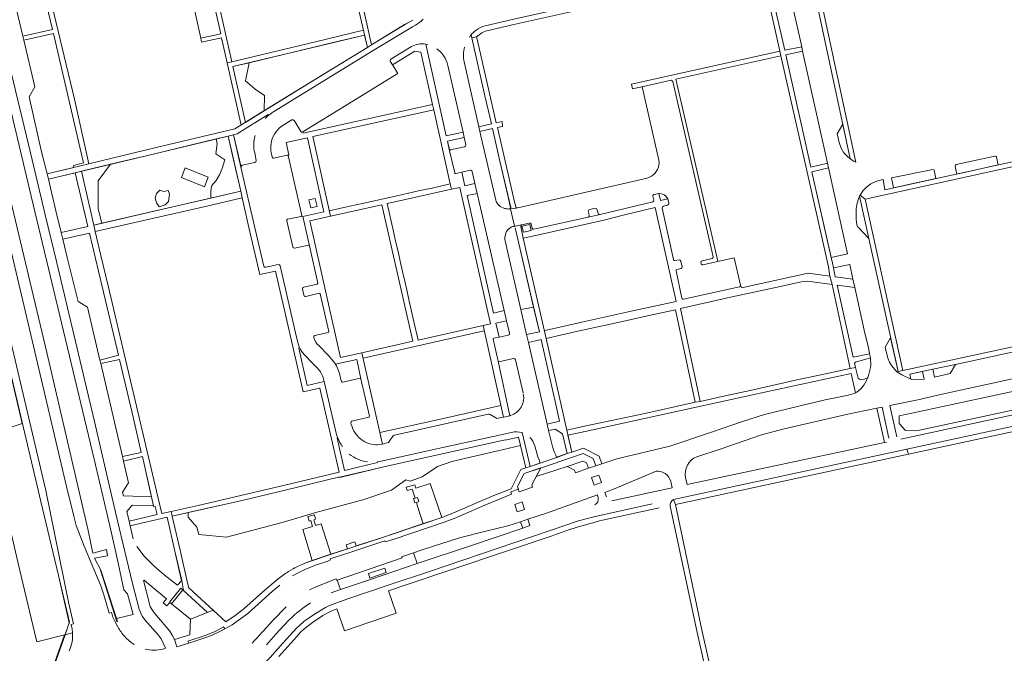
# Model space of a CAD drawing. Header units: metres. Extents: x 209813 to 223847, y 571801 to 587119.
# Tile 298 of 656: x 220529 to 220837, y 575487 to 575685. Entities that reach past the tile are written whole.
import ezdxf

# ---------------------------------------------------------------- set-up
doc = ezdxf.new("R2010")
doc.units = ezdxf.units.M
for name, color, linetype, lineweight in [('B-RO-GR-BEPLANTING_CULTUUR_BOSPLANTSOEN-GV', 8, 'Continuous', 0), ('B-RO-GR-BEPLANTING_CULTUUR_HEESTERS-GV', 8, 'Continuous', 0), ('B-RO-GR-GROENVOORZIENING-GV', 8, 'Continuous', 0), ('B-RO-GR-HAAG-GV', 8, 'Continuous', 0), ('B-RO-IE-TERREINAFSCHEIDING_KUNSTMATIG_MUUR-GV', 8, 'Continuous', 0), ('B-RO-OG-BEBOUWING_LAGE TRAFO-GV', 8, 'Continuous', 0), ('B-RO-OG-TERREIN_CULTUURSCHEIDING-GV', 8, 'Continuous', 0), ('B-RO-OG-TERREIN_ONBEGROEID-GV', 8, 'Continuous', 0), ('B-RO-OG-WEG-GV', 8, 'Continuous', 0), ('B-RO-VH-VERHARDING_GRASBETONSTEEN-GV', 8, 'Continuous', 0), ('B-RO-VH-VERHARDING_TEGEL-GV', 8, 'Continuous', 0)]:
    doc.layers.add(name, color=color, linetype=linetype, lineweight=lineweight)

msp = doc.modelspace()

# ---------------------------------------------------------------- linework, layer by layer
at = {"layer": 'B-RO-GR-BEPLANTING_CULTUUR_BOSPLANTSOEN-GV', "flags": 128}
msp.add_lwpolyline([(220521.522, 575592.178), (220529.458, 575558.52), (220503.1, 575549.76), (220495.914, 575547.39), (220497.408, 575541.566), (220520.9, 575546.05), (220523.947, 575533.09), (220524.21, 575533.151), (220525.233, 575528.771), (220524.976, 575528.711), (220529.21, 575510.72), (220533.36, 575493.23), (220534.1, 575490.17), (220542.766, 575492.37), (220535.132, 575470.74), (220528.631, 575460.568), (220535.249, 575470.682), (220540.153, 575484.59), (220544.268, 575496.292), (220540.816, 575510.896), (220535.358, 575534.121), (220507.088, 575653.938)], dxfattribs=at)
msp.add_lwpolyline([(220805.954, 575556.38), (220810.413, 575556.502), (220978.992, 575592.669), (220979.872, 575593.549), (220980.667, 575595.139), (220979.474, 575597.723), (220976.89, 575598.12), (220807.942, 575561.747), (220803.967, 575560.952), (220803.967, 575558.566)], close=True, dxfattribs=at)
at = {"layer": 'B-RO-GR-BEPLANTING_CULTUUR_HEESTERS-GV', "flags": 128}
for points in [[(220626.025, 575733.324), (220635.693, 575691.233), (220637.834, 575681.843), (220638.875, 575677.132), (220649.169, 575683.46), (220651.004, 575684.467), (220651.747, 575684.84)], [(220606.683, 575655.104), (220606.54, 575655.277), (220596.813, 575649.241), (220595.61, 575648.948), (220598.024, 575638.812)], [(220602.746, 575640.878), (220602.275, 575643.26)], [(220598.381, 575639.406), (220602.358, 575640.304)], [(220669.744, 575637.874), (220667.078, 575637.271), (220668.038, 575633.029), (220671.184, 575633.742)], [(220671.184, 575633.742), (220670.321, 575637.489)], [(220682.015, 575586.836), (220681.093, 575590.73), (220677.761, 575590), (220678.784, 575585.614), (220681.643, 575586.236)], [(220616.325, 575582.305), (220616.049, 575582.171), (220618.718, 575570.496), (220624.001, 575571.727), (220623.821, 575572.494)], [(220635.539, 575572.547), (220634.29, 575578.588), (220627.536, 575577.086), (220627.875, 575576.566), (220628.206, 575575.866), (220628.776, 575574.176), (220629.33, 575571.872)], [(220629.921, 575571.496), (220635.261, 575572.752)], [(220737.143, 575541.59), (220737.63, 575539.421), (220799.416, 575552.61), (220797.049, 575563.38), (220787.913, 575561.505), (220768.063, 575556.908), (220760.915, 575554.991), (220747.958, 575550.529), (220740.652, 575548.122)], [(220685.995, 575555.68), (220688.551, 575545.111)], [(220628.269, 575554.022), (220628.082, 575553.955), (220630.432, 575543.806), (220640.723, 575546.296), (220640.692, 575546.5)], [(220688.551, 575545.111), (220691.563, 575546.138), (220691.393, 575546.915), (220690.903, 575548.096), (220689.954, 575551.576)], [(220727.906, 575543.653), (220715.164, 575538.179), (220711.876, 575536.93), (220712.441, 575535.543)], [(220714.065, 575534.322), (220732.911, 575538.398), (220732.51, 575540.34)], [(220709.832, 575535.305), (220709.593, 575536.169), (220693.623, 575530.5), (220687.796, 575528.547), (220688.457, 575526.556)]]:
    msp.add_lwpolyline(points, dxfattribs=at)
for points in [[(220600.526, 575671.539), (220595.471, 575670.316), (220599.356, 575652.843), (220605.251, 575656.486), (220605.346, 575661.265), (220602.377, 575663.207), (220599.396, 575665.872)], [(220784.645, 575649.246), (220785.225, 575646.506), (220785.894, 575644.758), (220786.727, 575643.313), (220787.701, 575642.27), (220788.729, 575641.4), (220786.384, 575652.335)], [(220597.891, 575631.295), (220593.933, 575648.55), (220590.211, 575647.661), (220590.528, 575646.159), (220590.142, 575643.032), (220592.93, 575641.136), (220592.123, 575638.451), (220591.261, 575636.42), (220590.246, 575634.674), (220588.818, 575633.047), (220588.621, 575632.094), (220588.507, 575630.985), (220588.54, 575629.139)], [(220821.833, 575639.639), (220821.657, 575639.497), (220821.553, 575639.273), (220821.552, 575639.075), (220822.073, 575636.68), (220835.023, 575639.529), (220834.529, 575641.922), (220834.448, 575642.124), (220834.211, 575642.26), (220833.954, 575642.282)], [(220551.914, 575620.674), (220554.405, 575621.255), (220553.316, 575625.755), (220553.316, 575634.579), (220557.188, 575639.742), (220548.072, 575637.545), (220549.581, 575630.633)], [(220801.647, 575635.506), (220802.243, 575632.319), (220815.485, 575635.231), (220814.922, 575637.907), (220814.801, 575638.002), (220814.541, 575638.063)], [(220790.535, 575622.544), (220790.801, 575620.803), (220790.943, 575620.185), (220791.192, 575620.026), (220794.543, 575616.434), (220791.622, 575629.756), (220791.288, 575628.953), (220790.849, 575627.529), (220790.54, 575625.834)], [(220801.353, 575585.379), (220799.607, 575582.462), (220800.432, 575579), (220800.962, 575577.756), (220801.639, 575576.705), (220803.327, 575574.704), (220803.676, 575574.787)], [(220811.887, 575572.395), (220811.371, 575574.859), (220807.361, 575574.02), (220807.719, 575572.4), (220808.601, 575572.263)], [(220821.606, 575577.076), (220814.529, 575575.557), (220815.06, 575573.034), (220819.931, 575574.184)], [(220696.794, 575548.018), (220700.081, 575549.124), (220698.677, 575555.294), (220696.333, 575556.772), (220694.286, 575556.316), (220695.369, 575551.751), (220696.05, 575549.626), (220696.571, 575548.658)], [(220684.88, 575554.242), (220680.731, 575553.277), (220680.686, 575553.461), (220642.733, 575545.01), (220629.303, 575541.873), (220628.468, 575541.694), (220612.231, 575537.81), (220598.769, 575534.551), (220581.409, 575530.658), (220581.49, 575529.264), (220584.183, 575526.118), (220584.832, 575523.746), (220593.441, 575522.988), (220610.841, 575527.595), (220621.427, 575530.648), (220636.105, 575534.654), (220645.156, 575537.642), (220649.619, 575540.949), (220650.932, 575540.47), (220654.72, 575541.812), (220659.47, 575545.036), (220663.952, 575546.612), (220678.385, 575549.968), (220685.472, 575551.707)], [(220702.714, 575543.147), (220706.767, 575544.524), (220706.189, 575546.179), (220704.976, 575546.771), (220700.138, 575545.131), (220702.419, 575543.919)], [(220689.029, 575539.353), (220691.884, 575544.658), (220686.65, 575542.882), (220684.591, 575538.829), (220684.784, 575537.952), (220685.047, 575537.192), (220689.27, 575538.627)], [(220686.167, 575525.781), (220685.505, 575527.758), (220681.469, 575526.544), (220674.656, 575524.811), (220666.439, 575522.771), (220654.979, 575519.1), (220651.941, 575518.07), (220653.158, 575514.655), (220670.109, 575520.342)]]:
    msp.add_lwpolyline(points, close=True, dxfattribs=at)
at = {"layer": 'B-RO-GR-BEPLANTING_CULTUUR_HEESTERS-GV'}
for points in [[(220605.512, 575654.043, -0.0288249), (220606.683, 575655.104)], [(220602.275, 575643.26, -0.1185187), (220602.387, 575648.693)], [(220598.024, 575638.812, -0.3937182), (220598.381, 575639.406)], [(220602.358, 575640.304, 0.3891928), (220602.746, 575640.878)], [(220670.321, 575637.489, 0.4146397), (220669.744, 575637.874)], [(220681.643, 575586.236, 0.4345277), (220682.015, 575586.836)], [(220617.789, 575580.168, -0.0751742), (220616.325, 575582.305)], [(220621.937, 575575.86, -0.0170232), (220617.789, 575580.168)], [(220623.821, 575572.494, 0.1415597), (220621.937, 575575.86)], [(220629.33, 575571.872, 0.4199149), (220629.921, 575571.496)], [(220635.261, 575572.752, -0.399534), (220635.539, 575572.547)], [(220629.744, 575551.265, -0.061085), (220628.269, 575554.022)], [(220689.954, 575551.576, 0.1266858), (220688.428, 575554.184)], [(220634.56, 575547.34, -0.0665114), (220631.902, 575548.969)], [(220637.583, 575546.522, -0.0714982), (220634.56, 575547.34)], [(220740.652, 575548.122, 0.3494826), (220737.143, 575541.59)], [(220732.51, 575540.34, 0.3679823), (220727.906, 575543.653)], [(220708.775, 575533.103, 0.3156908), (220709.832, 575535.305)]]:
    msp.add_lwpolyline(points, format="xyb", dxfattribs=at)
at = {"layer": 'B-RO-GR-GROENVOORZIENING-GV'}
for points in [[(220731.579, 575628.901, 0.2999358), (220728.799, 575630.609)], [(220707.006, 575623.69, -0.4075613), (220706.679, 575623.161)], [(220707.143, 575625.586, 0.4175827), (220706.718, 575624.909)], [(220710.155, 575624.02, -0.2748478), (220709.8, 575624.36)]]:
    msp.add_lwpolyline(points, format="xyb", dxfattribs=at)
at = {"layer": 'B-RO-GR-GROENVOORZIENING-GV', "flags": 128}
for points in [[(220728.799, 575630.609), (220729.296, 575628.404), (220731.579, 575628.901)], [(220706.679, 575623.161), (220710.377, 575624.018), (220710.155, 575624.02)]]:
    msp.add_lwpolyline(points, dxfattribs=at)
at = {"layer": 'B-RO-GR-HAAG-GV', "flags": 128}
msp.add_lwpolyline([(220706.718, 575624.909), (220707.006, 575623.69)], dxfattribs=at)
at = {"layer": 'B-RO-GR-HAAG-GV'}
msp.add_lwpolyline([(220709.424, 575625.666, 0.3916288), (220708.906, 575625.973)], format="xyb", dxfattribs=at)
at = {"layer": 'B-RO-GR-HAAG-GV', "flags": 128}
msp.add_lwpolyline([(220688.875, 575619.038), (220688.409, 575620.859), (220685.924, 575620.322), (220686.378, 575618.476)], close=True, dxfattribs=at)
at = {"layer": 'B-RO-IE-TERREINAFSCHEIDING_KUNSTMATIG_MUUR-GV', "flags": 128}
msp.add_lwpolyline([(220559.318, 575496.575), (220554.151, 575512.661), (220553.998, 575512.596), (220559.147, 575496.503)], close=True, dxfattribs=at)
at = {"layer": 'B-RO-OG-BEBOUWING_LAGE TRAFO-GV', "flags": 128}
msp.add_lwpolyline([(220619.841, 575626.048), (220621.799, 575626.491), (220621.205, 575629.057), (220619.242, 575628.61)], close=True, dxfattribs=at)
at = {"layer": 'B-RO-OG-TERREIN_CULTUURSCHEIDING-GV', "flags": 128}
for points in [[(220461.38, 575886.814), (220478.751, 575813.275), (220543.372, 575538.768), (220545.655, 575529.561), (220546.403, 575526.654), (220548.928, 575520.101), (220554.073, 575507.722), (220555.057, 575504.901), (220556.749, 575499.11), (220557.45, 575499.326), (220557.752, 575498.346)], [(220566.115, 575500.438), (220564.035, 575508.418), (220562.192, 575516.282), (220559.853, 575525.838), (220556.828, 575538.865), (220552.162, 575559.154), (220540.254, 575609.278), (220536.793, 575623.487), (220532.179, 575642.909), (220524.703, 575674.061), (220524.473, 575675.724), (220519.592, 575696.471), (220513.605, 575722.206), (220508.804, 575742.255), (220497.734, 575789.734), (220490.352, 575818.906), (220481.78, 575855.687)], [(220515.633, 575699.881), (220532.323, 575629.747), (220552.021, 575547.339), (220557.221, 575525.094), (220559.641, 575514.443), (220561.32, 575506.456), (220562.512, 575505.182), (220564.236, 575498.696), (220559.023, 575497.494), (220559.318, 575496.575), (220559.147, 575496.503), (220553.998, 575512.596), (220554.151, 575512.661), (220552.125, 575516.343), (220556.244, 575517.151), (220555.921, 575519.045), (220551.654, 575517.944), (220550.125, 575525.032), (220537.169, 575580.789), (220525.367, 575630.801)], [(220667.804, 575671.805), (220672.453, 575651.482), (220676.378, 575652.349), (220674.341, 575661.179), (220672.268, 575670.48), (220670.016, 575680.231)], [(220656.473, 575677.193), (220655.829, 575677.34), (220662.214, 575648.663), (220667.489, 575649.778), (220662.693, 575670.702)], [(220646.852, 575668.038), (220631.606, 575658.683), (220617.337, 575649.884), (220617.42, 575649.498), (220657.972, 575658.499), (220654.316, 575674.848), (220652.452, 575675.18), (220645.419, 575670.832), (220646.949, 575668.392)], [(220682.332, 575626.127), (220681.666, 575629.508), (220679.054, 575640.699), (220676.702, 575650.885), (220672.795, 575649.987), (220677.711, 575628.5)], [(220619.399, 575614.228), (220617.399, 575623.343), (220623.934, 575624.79), (220618.778, 575648.028), (220612.116, 575646.557), (220612.99, 575642.639), (220612.724, 575642.453), (220617.016, 575623.717)], [(220668.397, 575645.786), (220667.869, 575648.109), (220662.626, 575646.984), (220663.388, 575643.952)], [(220663.595, 575644.243), (220667.986, 575645.219)], [(220681.797, 575625.721), (220682.024, 575625.723)], [(220612.306, 575621.968), (220614.186, 575613.862)], [(220616.822, 575623.418), (220612.704, 575622.558)], [(220683.34, 575620.289), (220683.024, 575620.229)], [(220683.825, 575619.843), (220683.822, 575619.866)], [(220689.604, 575594.928), (220684.674, 575616.244), (220683.825, 575619.843)], [(220614.785, 575613.474), (220619.086, 575614.437)], [(220680.653, 575615.748), (220685.575, 575594.283)], [(220982.355, 575602.463), (220982.225, 575603.027), (220977.378, 575602.212), (220964.352, 575599.396), (220913, 575588.615), (220816.568, 575567.534), (220809.863, 575566.009), (220801.108, 575564.212), (220803.318, 575554.382)], [(220804.532, 575553.692), (220894.594, 575573.214), (220984.533, 575592.612), (220982.355, 575602.463)], [(220678.45, 575578.058), (220682.114, 575560.988), (220682.364, 575561.043)], [(220683.328, 575578.883), (220678.749, 575577.865)], [(220686.311, 575568.123), (220683.936, 575578.493)], [(220652.893, 575533.846), (220652.395, 575533.692), (220651.994, 575535.017), (220652.482, 575535.157), (220651.589, 575538.004), (220649.97, 575537.528), (220649.668, 575538.562), (220652.423, 575539.372), (220652.725, 575538.338), (220657.243, 575539.74), (220660.866, 575529.151), (220664.332, 575530.488), (220670.54, 575533.179), (220677.133, 575536.015), (220682.561, 575538.139), (220685.597, 575544.139), (220687.125, 575544.635), (220685.472, 575551.707), (220678.385, 575549.968), (220663.952, 575546.612), (220659.47, 575545.036), (220654.72, 575541.812), (220650.932, 575540.47), (220649.619, 575540.949), (220645.156, 575537.642), (220636.105, 575534.654), (220621.427, 575530.648), (220610.841, 575527.595), (220593.441, 575522.988), (220584.832, 575523.746), (220584.183, 575526.118), (220581.49, 575529.264), (220581.409, 575530.658), (220576.475, 575529.539), (220578.914, 575518.929), (220581.173, 575509.088), (220581.626, 575507.103), (220593.251, 575496.476), (220596.171, 575498.397), (220598.894, 575500.462), (220604.854, 575505.784), (220609.635, 575509.867), (220611.203, 575511.075)], [(220618.019, 575514.798), (220620.308, 575515.63), (220617.356, 575525.34), (220620.423, 575526.302), (220619.898, 575528.155), (220619.335, 575528.012), (220618.929, 575529.444), (220620.954, 575529.989), (220621.353, 575528.564), (220620.772, 575528.396), (220621.292, 575526.575), (220623.045, 575527.125), (220626.114, 575517.591), (220631.337, 575519.311), (220630.929, 575520.58), (220633.645, 575521.495), (220634.065, 575520.189), (220642.559, 575522.924), (220654.99, 575527.161), (220653.269, 575532.648), (220652.893, 575533.846)], [(220565.371, 575520.022), (220567.726, 575517.044), (220570.752, 575513.938), (220573.981, 575511.161), (220578.158, 575507.902), (220579.399, 575509.323), (220577.292, 575518.608), (220574.914, 575529.194), (220563.351, 575526.511), (220564.279, 575522.422)], [(220612.83, 575512.2), (220614.356, 575513.08)], [(220574.633, 575503.587), (220569.781, 575507.75), (220567.719, 575509.472), (220567.433, 575509.335), (220569.2, 575502.484)], [(220626.231, 575505.54), (220629.162, 575506.578), (220628.121, 575509.527), (220627.9, 575509.452), (220627.752, 575509.857), (220621.219, 575507.331), (220619.412, 575506.473)], [(220571.012, 575499.029), (220575.682, 575493.477), (220576.497, 575492.28), (220577.139, 575490.868), (220582.03, 575492.363), (220582.207, 575497.265), (220575.705, 575502.539), (220574.806, 575501.465), (220573.648, 575502.43), (220574.633, 575503.587)], [(220612.112, 575501.1), (220607.907, 575496.829), (220604.923, 575493.497), (220603.595, 575492.007)], [(220615.773, 575499.504), (220617.785, 575500.981), (220619.799, 575502.339)], [(220606.027, 575489.266), (220608.942, 575492.604), (220611.383, 575495.334), (220613.099, 575497.064), (220613.998, 575497.914)], [(220558.498, 575496.635), (220559.455, 575494.9)], [(220573.517, 575487.887), (220574.405, 575488.205), (220573.004, 575491.077), (220572.084, 575492.383), (220568.69, 575496.163)], [(220545.265, 575493.042), (220542.918, 575492.408), (220535.249, 575470.682), (220529.984, 575462.021), (220519.558, 575448.371), (220511.77, 575446.19), (220514.08, 575436.649)]]:
    msp.add_lwpolyline(points, dxfattribs=at)
for points in [[(220523.895, 575704.462), (220529.673, 575679.835), (220539.006, 575681.952), (220531.916, 575711.561), (220528.169, 575712.081), (220527.131, 575711.921), (220525.239, 575709.258)], [(220585.408, 575679.178), (220591.637, 575680.536), (220588.367, 575695.291), (220582.209, 575693.852)], [(220773.496, 575676.54), (220769.501, 575694.584), (220764.278, 575693.422), (220764.153, 575693.228), (220768.219, 575675.501)], [(220529.973, 575678.557), (220533.464, 575663.985), (220531.656, 575660.886), (220535.592, 575643.58), (220537.292, 575636.722), (220545.683, 575638.755), (220545.538, 575639.371), (220548.718, 575640.159), (220547.557, 575645.061), (220539.308, 575680.69)], [(220636.643, 575680.208), (220627.293, 575677.978), (220600.526, 575671.539), (220599.396, 575665.872), (220602.377, 575663.207), (220605.346, 575661.265), (220605.251, 575656.486), (220626.901, 575669.796), (220637.543, 575676.316)], [(220773.797, 575675.166), (220768.501, 575674.04), (220776.39, 575638.844), (220781.543, 575640.048)], [(220554.405, 575621.255), (220579.353, 575627.037), (220588.54, 575629.139), (220588.507, 575630.985), (220588.621, 575632.094), (220588.818, 575633.047), (220590.246, 575634.674), (220591.261, 575636.42), (220592.123, 575638.451), (220592.93, 575641.136), (220590.142, 575643.032), (220590.528, 575646.159), (220590.211, 575647.661), (220570.048, 575642.842), (220557.188, 575639.742), (220553.316, 575634.579), (220553.316, 575625.755)], [(220537.696, 575635.057), (220540.015, 575625.177), (220541.685, 575618.332), (220550.035, 575620.237), (220546.076, 575637.07)], [(220580.519, 575638.565), (220587.714, 575635.716), (220586.572, 575632.708), (220579.376, 575635.559)], [(220781.866, 575638.581), (220776.711, 575637.412), (220782.73, 575610.559), (220787.8, 575611.676)], [(220672.645, 575627.402), (220671.903, 575630.623), (220668.765, 575629.906), (220677.061, 575593.107), (220680.358, 575593.92)], [(220621.205, 575629.057), (220621.799, 575626.491), (220619.841, 575626.048), (220619.242, 575628.61)], [(220547.034, 575596.746), (220549.985, 575594.981), (220553.84, 575578.408), (220559.6, 575579.953), (220553.392, 575606.217), (220550.52, 575618.186), (220542.178, 575616.288), (220543.635, 575610.162)], [(220788.543, 575608.308), (220783.437, 575607.315), (220783.948, 575604.468), (220789.539, 575603.794)], [(220790.124, 575601.133), (220784.597, 575601.897), (220789.661, 575579.297), (220794.76, 575580.365), (220794.413, 575582.393), (220793.271, 575586.883)], [(220803.967, 575560.952), (220807.942, 575561.747), (220976.89, 575598.12), (220979.474, 575597.723), (220980.667, 575595.139), (220979.872, 575593.549), (220978.992, 575592.669), (220810.413, 575556.502), (220805.954, 575556.38), (220803.967, 575558.566)], [(220685.575, 575594.283), (220687.376, 575586.431), (220691.384, 575587.285), (220689.604, 575594.928)], [(220687.945, 575583.952), (220693.809, 575558.389), (220697.726, 575559.245), (220696.346, 575565.396), (220694.225, 575574.655), (220691.927, 575584.83)], [(220554.095, 575577.311), (220560.873, 575548.17), (220566.709, 575549.496), (220564.294, 575560.125), (220559.913, 575578.631)], [(220790.359, 575576.133), (220791.132, 575572.754), (220791.848, 575572.376), (220793.023, 575572.454), (220794.141, 575572.828), (220794.31, 575573.181), (220795.009, 575576.072), (220795.102, 575576.857), (220795.043, 575579.155), (220790.357, 575577.745), (220790.07, 575577.395)], [(220710.937, 575545.895), (220715.682, 575547.432), (220732.267, 575551.454), (220744.926, 575555.717), (220754.964, 575559.176), (220761.872, 575561.34), (220772.618, 575563.996), (220780.858, 575565.933), (220787.608, 575567.265), (220789.216, 575567.716), (220789.89, 575567.978), (220790.308, 575568.196), (220788.949, 575574.223), (220758.129, 575567.543), (220705.763, 575556.085), (220700.326, 575554.863), (220701.529, 575549.615), (220705.213, 575550.869), (220710.116, 575548.363)], [(220561.201, 575546.761), (220562.78, 575540.003), (220560.897, 575536.997), (220561.165, 575535.854), (220570.015, 575535.548), (220567.134, 575548.187)], [(220570.643, 575532.803), (220563.946, 575533.001), (220562.303, 575530.991), (220563.008, 575527.982), (220571.762, 575530.007), (220571.157, 575532.583), (220570.752, 575532.489)]]:
    msp.add_lwpolyline(points, close=True, dxfattribs=at)
at = {"layer": 'B-RO-OG-TERREIN_CULTUURSCHEIDING-GV'}
for points in [[(220670.016, 575680.231, 0.0231782), (220669.439, 575679.495)], [(220661.524, 575673.6, 0.0920449), (220659.321, 575675.873)], [(220667.954, 575676.441, 0.1242128), (220667.804, 575671.805)], [(220662.693, 575670.702, 0.0962082), (220661.524, 575673.6)], [(220646.949, 575668.392, -0.3911626), (220646.852, 575668.038)], [(220667.986, 575645.219, 0.409349), (220668.397, 575645.786)], [(220663.388, 575643.952, -0.4154219), (220663.595, 575644.243)], [(220677.711, 575628.5, 0.2579911), (220680.494, 575625.914)], [(220617.016, 575623.717, -0.4482474), (220616.822, 575623.418)], [(220680.494, 575625.914, 0.0700081), (220681.797, 575625.721)], [(220612.704, 575622.558, 0.4785499), (220612.306, 575621.968)], [(220683.024, 575620.229, 0.2673755), (220680.634, 575617.246)], [(220683.515, 575620.24, 0.1110727), (220683.34, 575620.289)], [(220619.086, 575614.437, -0.3647774), (220619.399, 575614.228)], [(220680.634, 575617.246, 0.0927591), (220680.653, 575615.748)], [(220614.186, 575613.862, 0.4197005), (220614.785, 575613.474)], [(220678.749, 575577.865, -0.4077332), (220678.45, 575578.058)], [(220683.936, 575578.493, 0.4109138), (220683.328, 575578.883)], [(220682.364, 575561.043, 0.3942524), (220686.371, 575567.816)], [(220614.356, 575513.08, -0.0215754), (220618.019, 575514.798)], [(220567.669, 575497.377, -0.0855996), (220566.115, 575500.438)], [(220569.2, 575502.484, 0.0739002), (220570.192, 575500.168)], [(220557.752, 575498.346, 0.0467819), (220558.498, 575496.635)], [(220568.69, 575496.163, -0.0353536), (220567.669, 575497.377)], [(220570.192, 575500.168, 0.0383486), (220571.012, 575499.029)], [(220613.998, 575497.914, -0.0234877), (220615.773, 575499.504)], [(220559.455, 575494.9, 0.06423), (220561.652, 575491.792)], [(220544.229, 575487.373, 0.1311476), (220545.265, 575493.042)], [(220561.652, 575491.792, 0.0730443), (220564.55, 575489.361)], [(220603.595, 575492.007, -0.0170541), (220601.534, 575489.791)], [(220567.977, 575487.88, 0.1225639), (220573.517, 575487.887)]]:
    msp.add_lwpolyline(points, format="xyb", dxfattribs=at)
at = {"layer": 'B-RO-OG-TERREIN_ONBEGROEID-GV', "flags": 128}
msp.add_lwpolyline([(220575.149, 575631.465), (220573.845, 575631.248), (220572.585, 575631.608), (220571.594, 575630.617), (220571.144, 575629.087), (220571.504, 575627.646), (220572.405, 575626.386), (220574.205, 575627.016), (220575.286, 575628.096), (220575.646, 575630.347)], close=True, dxfattribs=at)
at = {"layer": 'B-RO-OG-WEG-GV', "flags": 128}
for points in [[(220545.016, 575494.657), (220544.807, 575495.623), (220545.544, 575495.783), (220543.949, 575502.585), (220536.914, 575537.533), (220475.071, 575800.314)], [(220474.644, 575791.139), (220498.171, 575691.899), (220507.088, 575653.938), (220535.358, 575534.121), (220540.816, 575510.896), (220544.249, 575496.141), (220542.918, 575492.408), (220545.265, 575493.042)]]:
    msp.add_lwpolyline(points, dxfattribs=at)
at = {"layer": 'B-RO-OG-WEG-GV'}
msp.add_lwpolyline([(220545.265, 575493.042, 0.03671), (220545.016, 575494.657)], format="xyb", dxfattribs=at)
at = {"layer": 'B-RO-VH-VERHARDING_GRASBETONSTEEN-GV', "flags": 128}
for points in [[(220654.99, 575527.161), (220660.866, 575529.151), (220657.243, 575539.74), (220652.725, 575538.338), (220652.423, 575539.372), (220649.668, 575538.562), (220649.97, 575537.528), (220651.589, 575538.004), (220652.482, 575535.157), (220653.295, 575535.389), (220653.694, 575534.095), (220652.893, 575533.846), (220653.64, 575531.327)], [(220620.423, 575526.302), (220617.356, 575525.34), (220620.308, 575515.63), (220626.114, 575517.591), (220623.045, 575527.125), (220621.292, 575526.575), (220620.772, 575528.396), (220621.353, 575528.564), (220620.954, 575529.989), (220618.929, 575529.444), (220619.335, 575528.012), (220619.898, 575528.155)]]:
    msp.add_lwpolyline(points, close=True, dxfattribs=at)
at = {"layer": 'B-RO-VH-VERHARDING_TEGEL-GV', "flags": 128}
for points in [[(220625.287, 575731.644), (220626.002, 575729.795), (220634.28, 575690.576), (220637.543, 575676.316), (220638.875, 575677.132), (220636.739, 575686.581), (220635.693, 575691.233), (220626.025, 575733.324)], [(220781.875, 575708.963), (220779.909, 575718.235), (220779.621, 575718.172), (220776.279, 575733.537), (220774.957, 575732.528), (220778.509, 575715.941), (220782.058, 575700.667), (220782.054, 575699.689), (220781.85, 575699.203), (220776.737, 575698.405), (220777.348, 575695.338), (220777.2, 575695.201), (220788.729, 575641.4), (220789.815, 575640.67), (220790.484, 575640.355), (220778.683, 575695.436), (220784.921, 575696.758), (220784.634, 575697.905)], [(220520.612, 575716.087), (220530.304, 575718.291), (220539.006, 575681.952), (220529.673, 575679.835), (220529.973, 575678.557), (220539.308, 575680.69), (220547.557, 575645.061), (220548.718, 575640.159), (220545.538, 575639.371), (220545.683, 575638.755)], [(220550.395, 575639.896), (220545.871, 575660.163), (220531.841, 575718.848)], [(220758.919, 575717.603), (220757.936, 575717.828), (220755.526, 575717.794), (220754.545, 575717.663), (220753.441, 575717.424), (220752.468, 575717.036), (220751.457, 575716.515), (220740.202, 575708.099), (220732.398, 575702.086), (220725.056, 575696.579), (220723.439, 575695.664), (220719.913, 575693.984), (220717.059, 575692.967), (220712.051, 575691.652), (220683.811, 575685.318), (220674.427, 575683.116)], [(220675.33, 575681.657), (220683.408, 575683.531), (220703.139, 575687.846), (220717.088, 575691.29), (220722.153, 575693.287), (220725.017, 575694.953), (220727.827, 575697.023), (220730.21, 575698.391), (220730.972, 575694.869), (220747.094, 575697.945), (220760.891, 575700.999), (220760.42, 575702.665), (220735.041, 575696.824), (220734.124, 575701.41), (220743.05, 575708.028), (220751.011, 575714.483)], [(220760.891, 575700.999), (220766.687, 575675.144)], [(220767.015, 575673.678), (220774.963, 575638.221), (220781.888, 575607.611), (220782.264, 575604.706), (220783.015, 575602.079), (220788.636, 575575.768), (220790.359, 575576.133), (220790.07, 575577.395), (220790.357, 575577.745), (220795.043, 575579.155), (220794.76, 575580.365), (220789.661, 575579.297), (220784.597, 575601.897), (220790.124, 575601.133), (220789.539, 575603.794), (220783.948, 575604.468), (220783.354, 575607.776), (220776.711, 575637.412), (220781.866, 575638.581), (220781.543, 575640.048), (220776.39, 575638.844), (220768.501, 575674.04), (220773.797, 575675.166), (220773.496, 575676.54), (220768.219, 575675.501), (220764.153, 575693.228)], [(220607.935, 575656), (220639.354, 575675.34), (220651.701, 575682.81), (220652.591, 575683.27)], [(220651.747, 575684.84), (220649.188, 575683.44), (220647.884, 575682.652), (220638.875, 575677.132)], [(220636.312, 575681.683), (220621.314, 575678.092), (220595.132, 575671.78)], [(220599.356, 575652.843), (220595.471, 575670.316), (220615.222, 575675.078), (220636.643, 575680.208)], [(220670.016, 575680.231), (220670.233, 575679.285), (220671.703, 575679.623)], [(220670.233, 575679.285), (220672.268, 575670.48), (220674.341, 575661.179), (220676.378, 575652.349), (220672.453, 575651.482), (220672.795, 575649.987), (220676.702, 575650.885), (220679.054, 575640.699), (220682.42, 575626.166), (220682.332, 575626.127)], [(220671.872, 575678.88), (220671.703, 575679.623)], [(220637.543, 575676.316), (220626.901, 575669.796), (220605.668, 575656.743), (220596.102, 575650.832), (220571.394, 575644.937), (220550.395, 575639.896), (220537.292, 575636.722), (220537.696, 575635.057), (220570.048, 575642.842), (220593.933, 575648.55)], [(220651.353, 575676.608), (220644.908, 575672.667)], [(220664.909, 575637.052), (220663.273, 575643.928), (220662.626, 575646.984), (220667.869, 575648.109), (220667.489, 575649.778), (220662.214, 575648.663), (220655.829, 575677.34)], [(220684.04, 575626.329), (220683.326, 575629.367), (220678.296, 575651.203), (220679.884, 575651.56), (220679.789, 575653.109), (220677.839, 575652.687), (220671.872, 575678.88)], [(220644.705, 575671.971), (220645.419, 575670.832), (220652.452, 575675.18), (220654.316, 575674.848), (220657.972, 575658.499)], [(220747.242, 575609.377), (220734.106, 575666.372), (220767.015, 575673.678), (220766.687, 575675.144), (220720.236, 575664.816), (220720.569, 575663.349), (220723.935, 575664.101)], [(220593.653, 575671.451), (220598.018, 575652.016)], [(220970.652, 575665.687), (220966.02, 575667.384), (220961.521, 575668.198), (220960.853, 575668.32), (220961.097, 575667.262), (220799.528, 575631.722), (220798.999, 575634.981), (220798.478, 575634.878), (220796.696, 575634.333), (220795.142, 575633.563), (220793.744, 575632.546), (220792.76, 575631.51), (220791.795, 575630.022)], [(220732.603, 575666.036), (220723.935, 575664.101), (220723.786, 575663.974), (220723.69, 575663.804), (220723.662, 575663.551), (220728.776, 575641.05)], [(220733.182, 575665.613), (220745.81, 575610.777)], [(220793.379, 575628.835), (220964.029, 575666.369), (220969.402, 575664.411)], [(220625.962, 575623.489), (220620.435, 575648.406), (220658.353, 575656.806), (220657.972, 575658.499), (220617.42, 575649.498), (220617.337, 575649.884), (220617.149, 575649.768)], [(220595.61, 575648.948), (220596.813, 575649.241), (220606.54, 575655.277), (220606.683, 575655.104)], [(220658.353, 575656.806), (220663.493, 575633.593)], [(220613.905, 575653.602), (220610.57, 575651.523)], [(220616.802, 575649.866), (220614.602, 575653.428)], [(220605.133, 575607.834), (220602.472, 575619.368), (220597.951, 575638.795), (220595.61, 575648.948), (220593.933, 575648.55), (220595.651, 575641.099)], [(220612.662, 575642.522), (220612.99, 575642.639), (220612.116, 575646.557), (220618.778, 575648.028), (220623.934, 575624.79), (220617.399, 575623.343), (220619.399, 575614.228), (220622.044, 575602.531)], [(220607.494, 575643.021), (220607.7, 575642.024)], [(220608.295, 575641.638), (220612.457, 575642.565)], [(220595.651, 575641.099), (220597.891, 575631.295)], [(220546.076, 575637.07), (220550.035, 575620.237), (220541.685, 575618.332), (220542.178, 575616.288), (220550.52, 575618.186), (220553.392, 575606.217), (220559.6, 575579.953), (220553.84, 575578.408), (220554.095, 575577.311), (220559.913, 575578.631), (220564.294, 575560.125), (220566.709, 575549.496), (220560.873, 575548.17), (220561.201, 575546.761), (220567.134, 575548.187), (220569.147, 575539.26), (220570.643, 575532.803), (220570.752, 575532.489), (220571.157, 575532.583), (220571.762, 575530.007), (220563.008, 575527.982), (220563.351, 575526.511), (220574.914, 575529.194), (220577.292, 575518.608), (220579.45, 575509.381), (220579.981, 575506.285), (220587.558, 575499.381)], [(220551.914, 575620.674), (220549.581, 575630.633), (220548.072, 575637.545)], [(220677.109, 575585.25), (220678.784, 575585.614), (220677.761, 575590), (220681.093, 575590.73), (220680.358, 575593.92), (220677.061, 575593.107), (220668.765, 575629.906), (220671.903, 575630.623), (220671.184, 575633.742), (220668.038, 575633.029), (220667.078, 575637.271), (220665.223, 575636.852)], [(220726.31, 575635.951), (220725.137, 575635.398), (220685.562, 575626.27), (220683.639, 575625.896)], [(220663.493, 575633.593), (220657.865, 575632.29), (220653.953, 575631.471), (220646.898, 575629.874), (220642.99, 575629.032), (220635.992, 575627.416), (220632.078, 575626.604), (220625.592, 575625.161)], [(220663.493, 575633.593), (220663.865, 575631.915), (220666.486, 575632.505), (220676.042, 575589.778), (220673.747, 575589.261), (220680.149, 575560.553), (220682.114, 575560.988), (220678.45, 575578.058), (220676.931, 575584.94)], [(220673.747, 575589.261), (220653.453, 575584.692), (220652.109, 575590.538), (220650.684, 575596.834), (220650.011, 575599.842), (220649.243, 575603.132), (220648.58, 575606.14), (220647.811, 575609.417), (220647.149, 575612.437), (220646.405, 575615.636), (220645.736, 575618.655), (220643.721, 575627.438), (220646.655, 575628.042), (220663.865, 575631.915)], [(220726.942, 575629.73), (220727.218, 575628.529)], [(220727.311, 575630.314), (220728.799, 575630.609)], [(220598.364, 575629.226), (220600.792, 575618.603), (220603.907, 575605.202), (220608.795, 575606.304), (220612.94, 575588.09), (220617.446, 575568.453), (220622.64, 575569.645), (220628.762, 575543.258), (220611.711, 575539.235), (220584.552, 575532.888), (220576.149, 575530.999), (220576.475, 575529.539), (220598.769, 575534.551), (220612.231, 575537.81), (220628.468, 575541.694), (220629.314, 575541.785), (220642.733, 575545.01), (220680.686, 575553.461), (220680.731, 575553.277), (220684.88, 575554.242), (220687.125, 575544.635), (220688.551, 575545.111), (220685.995, 575555.68)], [(220625.962, 575623.489), (220642.091, 575627.045), (220651.782, 575584.311), (220635.847, 575580.725)], [(220710.155, 575624.02), (220710.377, 575624.018), (220726.868, 575627.965)], [(220731.527, 575626.902), (220730.232, 575626.598)], [(220731.579, 575628.901), (220731.795, 575628.177), (220731.887, 575627.418)], [(220641.434, 575555.727), (220635.847, 575580.725), (220629.131, 575579.214), (220624.639, 575599.174), (220619.515, 575622.067), (220625.962, 575623.489)], [(220682.024, 575625.723), (220683.639, 575625.896)], [(220682.358, 575625.755), (220683.655, 575620.349)], [(220686.273, 575616.537), (220691.662, 575617.786), (220711.598, 575622.274), (220718.499, 575623.95), (220727.653, 575626.202), (220734.183, 575596.763), (220719.561, 575593.582), (220717.859, 575593.156), (220704.695, 575590.294), (220695.532, 575588.169), (220692.947, 575587.628)], [(220710.377, 575624.018), (220706.679, 575623.161), (220691.484, 575619.782)], [(220707.143, 575625.586), (220708.906, 575625.973)], [(220709.424, 575625.666), (220709.8, 575624.36)], [(220729.871, 575626.026), (220733.358, 575609.881)], [(220685.792, 575620.748), (220683.34, 575620.289)], [(220688.299, 575621.318), (220685.792, 575620.748)], [(220688.851, 575620.987), (220689.157, 575619.708)], [(220576.149, 575530.999), (220573.217, 575530.34), (220571.986, 575535.623), (220556.411, 575601.689), (220554.056, 575611.53), (220552.387, 575618.639)], [(220683.822, 575619.866), (220684.674, 575616.244), (220689.029, 575597.396), (220691.384, 575587.285), (220687.376, 575586.431), (220687.945, 575583.952), (220691.927, 575584.83), (220694.225, 575574.655), (220696.346, 575565.396), (220697.726, 575559.245), (220693.809, 575558.389), (220694.286, 575556.316), (220696.333, 575556.772), (220698.677, 575555.294), (220700.081, 575549.124), (220701.529, 575549.615)], [(220701.529, 575549.615), (220700.016, 575556.482), (220697.583, 575567.155), (220693.52, 575585.161), (220686.273, 575616.537), (220685.548, 575620.277)], [(220689.694, 575619.378), (220691.484, 575619.782)], [(220803.676, 575574.787), (220803.327, 575574.704), (220804.799, 575573.792), (220807.719, 575572.4), (220807.361, 575574.02), (220814.529, 575575.557), (220821.606, 575577.076), (220973.645, 575610.143), (220974.165, 575607.763), (220977.195, 575608.425), (220976.651, 575610.914), (220979.934, 575611.628)], [(220980.287, 575613.138), (220833.796, 575581.284), (220805.197, 575575.113)], [(220609.678, 575608.349), (220605.721, 575607.466)], [(220733.827, 575609.571), (220735.109, 575609.817)], [(220736.085, 575607.6), (220735.69, 575609.433)], [(220741.931, 575608.87), (220741.987, 575608.633)], [(220745.443, 575610.198), (220742.335, 575609.514)], [(220754.374, 575601.887), (220752.381, 575610.459), (220742.563, 575608.276)], [(220615.838, 575583.544), (220615.05, 575586.931), (220610.264, 575607.97)], [(220736.019, 575597.78), (220734.181, 575606.349)], [(220735.741, 575607.063), (220734.455, 575606.777)], [(220782.264, 575604.706), (220775.572, 575605.648), (220754.643, 575601.027), (220754.374, 575601.887)], [(220621.845, 575602.219), (220617.65, 575601.266)], [(220693.52, 575585.161), (220702.54, 575587.295), (220718.325, 575590.73), (220725.229, 575592.284), (220734.034, 575594.189), (220740.142, 575565.199), (220741.704, 575565.489), (220735.563, 575594.611), (220744.355, 575596.552), (220751.227, 575598.088), (220766.393, 575601.371), (220773.383, 575602.912), (220775.274, 575603.105), (220783.015, 575602.079)], [(220617.257, 575600.66), (220617.707, 575598.713)], [(220618.321, 575598.34), (220622.505, 575599.33)], [(220622.809, 575599.124), (220625.462, 575587.377)], [(220736.538, 575597.447), (220754.038, 575601.341)], [(220987.348, 575587.805), (220991.974, 575588.801), (220991.626, 575590.454), (220806.415, 575550.527)], [(220625.302, 575587.054), (220621.142, 575586.147)], [(220636.225, 575579.034), (220674.123, 575587.576)], [(220806.888, 575548.918), (220866.813, 575561.855), (220985.628, 575587.433)], [(220620.78, 575585.54), (220620.784, 575585.527)], [(220627.799, 575555.497), (220624.001, 575571.727), (220618.718, 575570.496), (220616.049, 575582.171), (220616.325, 575582.305)], [(220622.413, 575582.844), (220625.263, 575579.999), (220627.036, 575577.826), (220627.536, 575577.086), (220634.29, 575578.588), (220635.539, 575572.547), (220638.175, 575560.822)], [(220700.326, 575554.863), (220705.763, 575556.085), (220758.129, 575567.543), (220788.949, 575574.223), (220790.308, 575568.196), (220790.72, 575568.41), (220792.037, 575569.449), (220792.969, 575570.54), (220793.803, 575572.061), (220794.141, 575572.828), (220793.023, 575572.454), (220791.848, 575572.376), (220791.132, 575572.754), (220790.359, 575576.133)], [(220788.636, 575575.768), (220779.503, 575573.755), (220772.47, 575572.291), (220757.362, 575568.901), (220750.457, 575567.404), (220741.704, 575565.489)], [(220740.142, 575565.199), (220731.346, 575563.265), (220724.404, 575561.724), (220705.499, 575557.673), (220700.016, 575556.482)], [(220679.342, 575564.172), (220659.471, 575559.727), (220641.434, 575555.727)], [(220800.807, 575553.969), (220798.665, 575563.711), (220797.049, 575563.38)], [(220797.049, 575563.38), (220799.416, 575552.61), (220800.014, 575552.738)], [(220637.987, 575560.502), (220632.738, 575559.272)], [(220646.038, 575554.912), (220675.409, 575561.437)], [(220676.016, 575561.359), (220677.754, 575560.3)], [(220678.505, 575560.19), (220680.149, 575560.553)], [(220682.637, 575555.75), (220658.816, 575550.474), (220642.432, 575546.827), (220640.692, 575546.5), (220640.723, 575546.296), (220630.432, 575543.806), (220628.082, 575553.955), (220628.269, 575554.022)], [(220632.374, 575558.699), (220632.511, 575558.208)], [(220641.434, 575555.727), (220642.238, 575552.127), (220643.787, 575552.451)], [(220644.414, 575552.877), (220645.537, 575554.542)], [(220641.466, 575551.966), (220642.238, 575552.127)], [(220709.047, 575545.283), (220710.937, 575545.895), (220710.116, 575548.363), (220705.213, 575550.869), (220701.529, 575549.615)], [(220700.081, 575549.124), (220696.822, 575547.939), (220688.551, 575545.111)], [(220691.884, 575544.658), (220690.398, 575541.96), (220700.138, 575545.131), (220704.976, 575546.771), (220706.189, 575546.179), (220706.767, 575544.524), (220709.047, 575545.283), (220708.277, 575547.597), (220705.15, 575549.15), (220692.026, 575544.706)], [(220614.164, 575510.849), (220615.921, 575511.81), (220617.729, 575512.693), (220621.341, 575514.145), (220625.175, 575515.453), (220626.054, 575515.842), (220625.937, 575516.157), (220633.02, 575518.456), (220642.986, 575521.787), (220643.101, 575521.455), (220645.903, 575522.362), (220661.568, 575527.65), (220664.676, 575528.795), (220674.297, 575532.973), (220682.675, 575536.392), (220682.424, 575537.143), (220684.878, 575537.984), (220684.591, 575538.829), (220686.65, 575542.882), (220692.026, 575544.706)], [(220687.125, 575544.635), (220685.597, 575544.139), (220682.561, 575538.139), (220677.133, 575536.015), (220670.54, 575533.179), (220664.332, 575530.488), (220660.866, 575529.151)], [(220726.687, 575533.364), (220708.461, 575529.357), (220703.634, 575528.087), (220695.036, 575525.101), (220678.494, 575519.5), (220656.387, 575512.04), (220644.376, 575508.004), (220631.083, 575503.528), (220625.711, 575501.572), (220624.399, 575500.925), (220620.956, 575498.859), (220617.707, 575496.497), (220616.162, 575495.204), (220615.443, 575494.513), (220611.136, 575489.711), (220607.162, 575485.24), (220605.701, 575483.839)], [(220711.17, 575528.268), (220728.885, 575532.179)], [(220732.363, 575532.649), (220740.746, 575493.08), (220758.411, 575414.676), (220760.048, 575414.956), (220757.384, 575426.782)], [(220757.384, 575426.782), (220742.365, 575493.445), (220733.965, 575533.175)], [(220589.304, 575500.085), (220581.626, 575507.103), (220581.133, 575509.066), (220578.914, 575518.929), (220576.475, 575529.539)], [(220660.866, 575529.151), (220653.214, 575526.561), (220642.559, 575522.924), (220628.523, 575518.405), (220618.019, 575514.798)], [(220609.861, 575485.58), (220615.422, 575491.834), (220616.722, 575493.273), (220618.067, 575494.492), (220620.362, 575496.264), (220623.574, 575498.392), (220626.398, 575499.928), (220628.031, 575500.524), (220630.377, 575493.641), (220646.533, 575499.148), (220644.151, 575506.107), (220649.418, 575507.914), (220695.446, 575523.419)], [(220643.452, 575511.856), (220643.009, 575513.274), (220637.908, 575511.576), (220638.351, 575510.158)], [(220611.203, 575511.075), (220609.635, 575509.867), (220604.854, 575505.784), (220598.894, 575500.462), (220596.171, 575498.397), (220593.251, 575496.476), (220589.304, 575500.085), (220582.206, 575497.224), (220582.03, 575492.363), (220577.139, 575490.868), (220577.945, 575488.568), (220581.619, 575489.721)], [(220643.452, 575511.856), (220638.351, 575510.158)], [(220592.898, 575494.22), (220595.19, 575495.518), (220600.099, 575499.022), (220607.852, 575505.996), (220610.151, 575507.923)]]:
    msp.add_lwpolyline(points, dxfattribs=at)
for points in [[(220582.659, 575720.791), (220588.073, 575696.578), (220581.98, 575694.901), (220582.209, 575693.852), (220588.367, 575695.291), (220591.637, 575680.536), (220585.408, 575679.178), (220585.675, 575677.955), (220591.907, 575679.314), (220593.653, 575671.451), (220595.132, 575671.78), (220594.182, 575675.981), (220589.504, 575696.972), (220583.891, 575721.886), (220583.141, 575721.317)], [(220551.914, 575620.674), (220552.387, 575618.639), (220587.267, 575626.654), (220598.364, 575629.226), (220597.891, 575631.295), (220579.353, 575627.037)], [(220794.543, 575616.434), (220803.676, 575574.787), (220805.197, 575575.113), (220793.379, 575628.835), (220791.795, 575630.022), (220791.622, 575629.756)], [(220685.924, 575620.322), (220688.409, 575620.859), (220688.875, 575619.038), (220686.378, 575618.476)], [(220733.34, 575534.751), (220733.965, 575533.175), (220806.888, 575548.918), (220806.415, 575550.527)], [(220710.055, 575542.385), (220707.726, 575541.627), (220708.546, 575539.283), (220710.826, 575540.049)], [(220685.982, 575534.003), (220683.692, 575533.219), (220684.471, 575530.872), (220686.788, 575531.635)], [(220686.167, 575525.781), (220688.457, 575526.556), (220687.796, 575528.547), (220685.505, 575527.758)], [(220648.269, 575516.826), (220648.433, 575516.43), (220628.121, 575509.527), (220629.162, 575506.578), (220638.485, 575509.695), (220653.158, 575514.655), (220651.941, 575518.07)], [(220579.77, 575506.477), (220579.18, 575506.973), (220575.633, 575502.604), (220576.205, 575502.089)], [(220592.898, 575494.22), (220592.537, 575494.853), (220589.874, 575493.439), (220587.113, 575492.277), (220581.366, 575490.433), (220581.619, 575489.721), (220587.349, 575491.596), (220588.771, 575492.145), (220591.541, 575493.5)]]:
    msp.add_lwpolyline(points, close=True, dxfattribs=at)
at = {"layer": 'B-RO-VH-VERHARDING_TEGEL-GV'}
for points in [[(220652.591, 575683.27, 0.0793301), (220655.053, 575685.181)], [(220674.427, 575683.116, 0.0861441), (220671.597, 575681.718)], [(220671.597, 575681.718, 0.0533457), (220670.016, 575680.231)], [(220671.703, 575679.623, -0.1315318), (220675.33, 575681.657)], [(220655.829, 575677.34, 0.1705834), (220651.353, 575676.608)], [(220644.908, 575672.667, 0.4056315), (220644.705, 575671.971)], [(220733.182, 575665.613, 0.2078306), (220732.603, 575666.036)], [(220606.683, 575655.104, -0.028243), (220607.935, 575656)], [(220610.57, 575651.523, 0.1959232), (220607.414, 575646.181)], [(220614.602, 575653.428, 0.4189736), (220613.905, 575653.602)], [(220617.149, 575649.768, -0.4259129), (220616.802, 575649.866)], [(220607.414, 575646.181, 0.0917774), (220607.494, 575643.021)], [(220607.7, 575642.024, 0.419159), (220608.295, 575641.638)], [(220612.457, 575642.565, -0.2284304), (220612.662, 575642.522)], [(220728.776, 575641.05, -0.3239892), (220726.31, 575635.951)], [(220665.223, 575636.852, -0.4544767), (220664.909, 575637.052)], [(220726.942, 575629.73, -0.4188999), (220727.311, 575630.314)], [(220726.868, 575627.965, 0.4113701), (220727.218, 575628.529)], [(220729.871, 575626.026, -0.409017), (220730.232, 575626.598)], [(220731.887, 575627.418, -0.3809879), (220731.527, 575626.902)], [(220685.792, 575620.748, 0.3837626), (220685.549, 575620.275)], [(220688.851, 575620.987, 0.3887565), (220688.299, 575621.318)], [(220689.694, 575619.378, -0.4078627), (220689.157, 575619.708)], [(220610.264, 575607.97, 0.3977873), (220609.678, 575608.349)], [(220733.827, 575609.571, -0.4124405), (220733.358, 575609.881)], [(220735.69, 575609.433, 0.4054213), (220735.109, 575609.817)], [(220742.335, 575609.514, 0.4205224), (220741.931, 575608.87)], [(220742.563, 575608.276, -0.4188929), (220741.987, 575608.633)], [(220745.81, 575610.777, -0.4164238), (220745.443, 575610.198)], [(220605.721, 575607.466, -0.4318592), (220605.133, 575607.834)], [(220734.455, 575606.777, 0.4138192), (220734.181, 575606.349)], [(220735.741, 575607.063, 0.411436), (220736.085, 575607.6)], [(220622.044, 575602.531, -0.489363), (220621.845, 575602.219)], [(220754.038, 575601.341, 0.3938311), (220754.374, 575601.887)], [(220617.65, 575601.266, 0.4174358), (220617.257, 575600.66)], [(220622.505, 575599.33, -0.3594725), (220622.809, 575599.124)], [(220617.707, 575598.713, 0.417979), (220618.321, 575598.34)], [(220736.019, 575597.78, 0.4223907), (220736.538, 575597.447)], [(220625.462, 575587.377, -0.3685306), (220625.302, 575587.054)], [(220616.325, 575582.305, -0.0386281), (220615.838, 575583.544)], [(220621.142, 575586.147, 0.4103464), (220620.78, 575585.54)], [(220620.784, 575585.527, 0.1418547), (220622.413, 575582.844)], [(220676.931, 575584.94, -0.4067336), (220677.109, 575585.25)], [(220632.738, 575559.272, 0.4314782), (220632.374, 575558.699)], [(220638.175, 575560.822, -0.3956514), (220637.987, 575560.502)], [(220675.409, 575561.437, -0.2142295), (220676.016, 575561.359)], [(220677.754, 575560.3, 0.2193349), (220678.505, 575560.19)], [(220632.511, 575558.208, 0.0935409), (220633.856, 575555.369)], [(220685.995, 575555.68, 0.1447036), (220682.637, 575555.75)], [(220628.269, 575554.022, -0.0300226), (220627.799, 575555.497)], [(220633.856, 575555.369, 0.0919671), (220636.161, 575553.205)], [(220636.161, 575553.205, 0.1847482), (220641.466, 575551.966)], [(220643.787, 575552.451, 0.1697144), (220644.414, 575552.877)], [(220645.537, 575554.542, -0.1936229), (220646.038, 575554.912)], [(220733.34, 575534.751, 0.3200245), (220732.363, 575532.649)], [(220695.446, 575523.419, -0.0266971), (220711.17, 575528.268)], [(220612.83, 575512.2, 0.0217417), (220611.203, 575511.075)]]:
    msp.add_lwpolyline(points, format="xyb", dxfattribs=at)
for centre, radius, start, end in [((220681.929, 575626.115), 0.404, 283.60456, 0.96341), ((220684.474, 575626.503), 0.468, 201.82692, 275.01974)]:
    msp.add_arc(centre, radius, start, end, dxfattribs=at)

doc.saveas('drawing.dxf')
